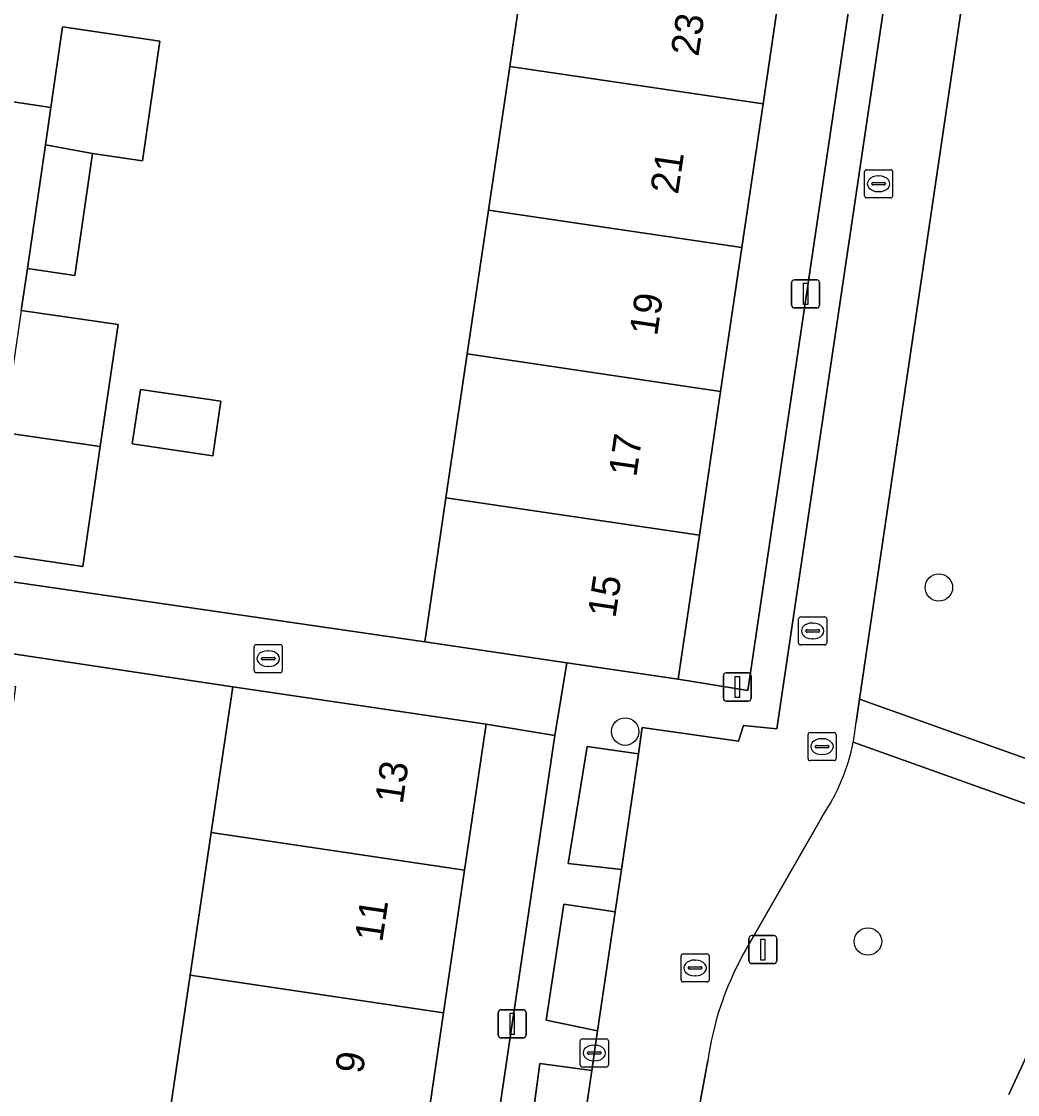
# Model space of a CAD drawing. Extents: x 161087 to 161926, y 382572 to 383873.
# Drawn here: x 161871.15 to 161906.57, y 383326.88 to 383365.04 of the extents above; entities that cross this region are included whole.
import ezdxf

# ---------------------------------------------------------------- set-up
doc = ezdxf.new("R2010")
doc.units = 0
for name, color, linetype in [('IMGEO_Boom', 7, 'Continuous'), ('IMGEO_Erf', 7, 'Continuous'), ('IMGEO_Groenvoorziening', 7, 'Continuous'), ('IMGEO_Kolk', 7, 'Continuous'), ('IMGEO_Lichtmast', 7, 'Continuous'), ('IMGEO_Pand', 7, 'Continuous'), ('IMGEO_Pand_nummerreeks', 7, 'Continuous'), ('IMGEO_Parkeervlak_open', 7, 'Continuous'), ('IMGEO_Rijbaan_lokaal_open', 7, 'Continuous'), ('IMGEO_Rioolput', 7, 'Continuous'), ('IMGEO_Voetpad_halfverhard', 7, 'Continuous'), ('IMGEO_Voetpad_open', 7, 'Continuous')]:
    doc.layers.add(name, color=color, linetype=linetype)

msp = doc.modelspace()

# ---------------------------------------------------------------- linework, layer by layer
at = {"layer": 'IMGEO_Boom'}
for centre in [(161903.77, 383344.913), (161892.617, 383339.789), (161901.248, 383332.324)]:
    msp.add_circle(centre, 0.489, dxfattribs=at)
at = {"layer": 'IMGEO_Erf'}
for points in [[(161848.962, 383388.593), (161854.054, 383387.841), (161859.146, 383387.088), (161864.238, 383386.336), (161869.33, 383385.584), (161874.422, 383384.831), (161879.514, 383384.079), (161884.606, 383383.326), (161889.279, 383382.636), (161894.788, 383381.822), (161893.507, 383373.153), (161899.032, 383372.337), (161898.203, 383366.725), (161897.521, 383362.111), (161896.765, 383356.998), (161896.01, 383351.885), (161895.254, 383346.772), (161894.498, 383341.654), (161896.975, 383341.251), (161902.306, 383377.287), (161899.954, 383377.728), (161900.326, 383380.817), (161898.032, 383383.95), (161834.064, 383393.383)], [(161869.758, 383345.272), (161885.488, 383342.985), (161886.219, 383347.932), (161886.244, 383348.104), (161887, 383353.217), (161887.755, 383358.33), (161888.51, 383363.443), (161889.192, 383368.057), (161887.169, 383368.356), (161887.961, 383373.718), (161883.288, 383374.408), (161878.196, 383375.161), (161873.104, 383375.913), (161868.012, 383376.666)], [(161870.22, 383362.271), (161872.198, 383361.98), (161872.616, 383364.845), (161876.07, 383364.341), (161875.45, 383360.087), (161873.677, 383360.346), (161873.045, 383356.011), (161871.362, 383356.256), (161871.144, 383354.762), (161874.588, 383354.26), (161873.955, 383349.921), (161873.333, 383345.661), (161869.889, 383346.163)], [(161876.381, 383325.923), (161877.148, 383331.124), (161877.896, 383336.195), (161877.932, 383336.44), (161878.661, 383341.386), (161869.419, 383342.767), (161869.258, 383341.634), (161870.941, 383341.394), (161870.368, 383337.306), (161869.733, 383332.776), (161868.05, 383333.019), (161867.839, 383331.564), (161869.522, 383331.321), (161868.899, 383327.015), (161868.276, 383322.71)]]:
    msp.add_lwpolyline(points, dxfattribs=at)
for points in [[(161875.091, 383350.02), (161875.378, 383351.957), (161878.246, 383351.533), (161877.96, 383349.595)], [(161890.115, 383339.652), (161887.673, 383340.057), (161886.907, 383334.865), (161886.159, 383329.794), (161885.395, 383324.608), (161884.682, 383319.773), (161883.969, 383314.941), (161883.126, 383309.225), (161874.313, 383310.525), (161873.505, 383305.04), (161868.073, 383305.841), (161862.423, 383306.674), (161857.729, 383307.367), (161853.132, 383308.045), (161848.423, 383308.739), (161842.756, 383309.575), (161842.381, 383307.171), (161878.395, 383301.855), (161878.76, 383304.271), (161882.204, 383303.813), (161885.124, 383305.93)]]:
    msp.add_lwpolyline(points, close=True, dxfattribs=at)
at = {"layer": 'IMGEO_Groenvoorziening'}
msp.add_lwpolyline([(161914.669, 383352.969), (161911.821, 383368.115), (161911.098, 383368.288), (161910.348, 383368.152), (161908.948, 383367.077), (161908.472, 383366.871), (161908.064, 383366.8), (161907.247, 383366.916), (161904.837, 383367.314), (161900.946, 383340.938), (161911.046, 383337.336), (161912.134, 383340.189), (161911.228, 383340.893), (161910.835, 383341.313), (161910.191, 383342.262), (161909.831, 383343.094), (161909.272, 383345.454), (161908.956, 383347.946), (161909.052, 383348.879), (161909.52, 383349.693), (161910.278, 383350.246), (161911.096, 383350.441), (161914.477, 383349.723), (161914.693, 383351.192)], close=True, dxfattribs=at)
for points in [[(161906.255, 383326.883), (161910.444, 383335.94), (161900.725, 383339.417)], [(161899.631, 383336.786), (161896.828, 383331.892)], [(161895.553, 383328.091), (161894.941, 383324.75), (161893.104, 383314.929), (161892.364, 383311.129), (161891.829, 383308.348), (161891.012, 383305.632)]]:
    msp.add_lwpolyline(points, dxfattribs=at)
for centre, radius, start, end in [((161893.784, 383340.76), 7.07, 325.7961, 349.0477), ((161906.564, 383326.512), 11.124, 151.0752, 171.838)]:
    msp.add_arc(centre, radius, start, end, dxfattribs=at)
at = {"layer": 'IMGEO_Kolk'}
for p, q in [((161901.126, 383358.842), (161901.126, 383359.694)), ((161901.201, 383359.768), (161902.053, 383359.768)), ((161902.127, 383359.694), (161902.127, 383358.842)), ((161901.385, 383359.262), (161901.385, 383359.274)), ((161901.823, 383359.225), (161901.425, 383359.225)), ((161901.428, 383359.311), (161901.826, 383359.311)), ((161901.614, 383359.548), (161901.639, 383359.548)), ((161901.869, 383359.274), (161901.869, 383359.262)), ((161901.637, 383358.988), (161901.612, 383358.988)), ((161902.053, 383358.768), (161901.201, 383358.768)), ((161898.783, 383342.942), (161898.783, 383343.794)), ((161898.858, 383343.868), (161899.71, 383343.868)), ((161899.271, 383343.648), (161899.296, 383343.648)), ((161899.784, 383343.794), (161899.784, 383342.942)), ((161899.042, 383343.362), (161899.042, 383343.374)), ((161899.48, 383343.325), (161899.082, 383343.325)), ((161899.085, 383343.411), (161899.483, 383343.411)), ((161899.526, 383343.374), (161899.526, 383343.362)), ((161879.425, 383341.958), (161879.425, 383342.81)), ((161879.5, 383342.884), (161880.352, 383342.884)), ((161880.426, 383342.81), (161880.426, 383341.958)), ((161899.71, 383342.868), (161898.858, 383342.868)), ((161899.294, 383343.088), (161899.269, 383343.088)), ((161879.727, 383342.427), (161880.125, 383342.427)), ((161879.913, 383342.664), (161879.938, 383342.664)), ((161879.684, 383342.378), (161879.684, 383342.39)), ((161880.122, 383342.341), (161879.724, 383342.341)), ((161879.936, 383342.104), (161879.911, 383342.104)), ((161880.168, 383342.39), (161880.168, 383342.378)), ((161880.352, 383341.884), (161879.5, 383341.884)), ((161891.019, 383327.935), (161891.019, 383328.787)), ((161891.094, 383328.861), (161891.946, 383328.861)), ((161892.02, 383328.787), (161892.02, 383327.935)), ((161891.278, 383328.355), (161891.278, 383328.367)), ((161891.716, 383328.318), (161891.318, 383328.318)), ((161891.321, 383328.404), (161891.719, 383328.404)), ((161891.507, 383328.641), (161891.532, 383328.641)), ((161891.762, 383328.367), (161891.762, 383328.355)), ((161891.53, 383328.081), (161891.505, 383328.081)), ((161891.946, 383327.861), (161891.094, 383327.861))]:
    msp.add_line(p, q, dxfattribs=at)
for points in [[(161901.126, 383358.842), (161901.126, 383359.694)], [(161901.201, 383359.768), (161902.053, 383359.768)], [(161902.127, 383359.694), (161902.127, 383358.842)], [(161902.053, 383358.768), (161901.201, 383358.768)], [(161898.783, 383342.942), (161898.783, 383343.794)], [(161898.858, 383343.868), (161899.71, 383343.868)], [(161899.784, 383343.794), (161899.784, 383342.942)], [(161879.425, 383341.958), (161879.425, 383342.81)], [(161879.5, 383342.884), (161880.352, 383342.884)], [(161880.426, 383342.81), (161880.426, 383341.958)], [(161899.71, 383342.868), (161898.858, 383342.868)], [(161880.352, 383341.884), (161879.5, 383341.884)], [(161891.019, 383327.935), (161891.019, 383328.787)], [(161891.094, 383328.861), (161891.946, 383328.861)], [(161892.02, 383328.787), (161892.02, 383327.935)], [(161891.946, 383327.861), (161891.094, 383327.861)]]:
    msp.add_lwpolyline(points, dxfattribs=at)
for centre, radius, start, end in [((161901.203, 383359.692), 0.0765, 91.552, 178.448), ((161901.203, 383359.692), 0.0765, 91.552, 178.448), ((161902.051, 383359.692), 0.0765, 1.552, 88.448), ((161902.051, 383359.692), 0.0765, 1.552, 88.448), ((161901.425, 383359.271), 0.0403, 85.8775, 175.7526), ((161901.422, 383359.261), 0.0366, 178.938, 274.7102), ((161901.826, 383359.268), 0.043, 264.8664, 352.4533), ((161901.83, 383359.273), 0.0386, 1.7309, 96.639), ((161901.203, 383358.844), 0.0765, 181.552, 268.448), ((161901.203, 383358.844), 0.0765, 181.552, 268.448), ((161902.051, 383358.844), 0.0765, 271.552, 358.448), ((161902.051, 383358.844), 0.0765, 271.552, 358.448), ((161898.86, 383343.792), 0.0765, 91.552, 178.448), ((161898.86, 383343.792), 0.0765, 91.552, 178.448), ((161899.708, 383343.792), 0.0765, 1.552, 88.448), ((161899.708, 383343.792), 0.0765, 1.552, 88.448), ((161899.082, 383343.371), 0.0403, 85.8775, 175.7526), ((161899.079, 383343.361), 0.0366, 178.938, 274.7102), ((161899.483, 383343.368), 0.043, 264.8664, 352.4533), ((161899.487, 383343.373), 0.0386, 1.7309, 96.639), ((161879.502, 383342.808), 0.0765, 91.552, 178.448), ((161879.502, 383342.808), 0.0765, 91.552, 178.448), ((161880.35, 383342.808), 0.0765, 1.552, 88.448), ((161880.35, 383342.808), 0.0765, 1.552, 88.448), ((161898.86, 383342.944), 0.0765, 181.552, 268.448), ((161898.86, 383342.944), 0.0765, 181.552, 268.448), ((161899.708, 383342.944), 0.0765, 271.552, 358.448), ((161899.708, 383342.944), 0.0765, 271.552, 358.448), ((161879.724, 383342.387), 0.0403, 85.8775, 175.7526), ((161880.129, 383342.389), 0.0386, 1.7309, 96.639), ((161879.721, 383342.377), 0.0366, 178.938, 274.7102), ((161880.125, 383342.384), 0.043, 264.8664, 352.4533), ((161879.502, 383341.96), 0.0765, 181.552, 268.448), ((161879.502, 383341.96), 0.0765, 181.552, 268.448), ((161880.35, 383341.96), 0.0765, 271.552, 358.448), ((161880.35, 383341.96), 0.0765, 271.552, 358.448), ((161891.096, 383328.785), 0.0765, 91.552, 178.448), ((161891.096, 383328.785), 0.0765, 91.552, 178.448), ((161891.944, 383328.785), 0.0765, 1.552, 88.448), ((161891.944, 383328.785), 0.0765, 1.552, 88.448), ((161891.318, 383328.364), 0.0403, 85.8775, 175.7526), ((161891.315, 383328.354), 0.0366, 178.938, 274.7102), ((161891.719, 383328.361), 0.043, 264.8664, 352.4533), ((161891.723, 383328.366), 0.0386, 1.7309, 96.639), ((161891.096, 383327.937), 0.0765, 181.552, 268.448), ((161891.096, 383327.937), 0.0765, 181.552, 268.448), ((161891.944, 383327.937), 0.0765, 271.552, 358.448), ((161891.944, 383327.937), 0.0765, 271.552, 358.448)]:
    msp.add_arc(centre, radius, start, end, dxfattribs=at)
for centre, major_axis, ratio, start_param, end_param in [((161901.613, 383359.268), (-0.387, 0.002), 0.722429, 4.712389, 7.853982), ((161901.638, 383359.268), (-0.39, 0.002), 0.717154, 1.570796, 4.712389), ((161899.27, 383343.368), (-0.387, 0.002), 0.722429, 4.712389, 7.853982), ((161899.295, 383343.368), (-0.39, 0.002), 0.717154, 1.570796, 4.712389), ((161879.912, 383342.384), (-0.387, 0.002), 0.722429, 4.712389, 7.853982), ((161879.937, 383342.384), (-0.39, 0.002), 0.717154, 1.570796, 4.712389), ((161891.506, 383328.361), (-0.387, 0.002), 0.722429, 4.712389, 7.853982), ((161891.531, 383328.361), (-0.39, 0.002), 0.717154, 1.570796, 4.712389)]:
    msp.add_ellipse(centre, major_axis=major_axis, ratio=ratio, start_param=start_param, end_param=end_param, dxfattribs=at)
at = {"layer": 'IMGEO_Lichtmast'}
for p, q in [((161898.536, 383354.954), (161898.536, 383355.754)), ((161898.536, 383355.754), (161898.536, 383354.954)), ((161898.636, 383355.854), (161899.426, 383355.854)), ((161899.426, 383355.854), (161898.636, 383355.854)), ((161899.526, 383355.754), (161899.526, 383354.954)), ((161899.526, 383354.954), (161899.526, 383355.754)), ((161899.426, 383354.854), (161898.636, 383354.854)), ((161898.636, 383354.854), (161899.426, 383354.854)), ((161896.107, 383340.976), (161896.107, 383341.776)), ((161896.107, 383341.776), (161896.107, 383340.976)), ((161896.207, 383341.876), (161896.997, 383341.876)), ((161896.997, 383341.876), (161896.207, 383341.876)), ((161897.097, 383341.776), (161897.097, 383340.976)), ((161897.097, 383340.976), (161897.097, 383341.776)), ((161896.997, 383340.876), (161896.207, 383340.876)), ((161896.207, 383340.876), (161896.997, 383340.876)), ((161897.114, 383332.537), (161897.904, 383332.537)), ((161897.904, 383332.537), (161897.114, 383332.537)), ((161897.014, 383331.637), (161897.014, 383332.437)), ((161897.014, 383332.437), (161897.014, 383331.637)), ((161898.004, 383332.437), (161898.004, 383331.637)), ((161898.004, 383331.637), (161898.004, 383332.437)), ((161897.904, 383331.537), (161897.114, 383331.537)), ((161897.114, 383331.537), (161897.904, 383331.537)), ((161888.204, 383329.897), (161888.994, 383329.897)), ((161888.994, 383329.897), (161888.204, 383329.897)), ((161888.104, 383328.997), (161888.104, 383329.797)), ((161888.104, 383329.797), (161888.104, 383328.997)), ((161889.094, 383329.797), (161889.094, 383328.997)), ((161889.094, 383328.997), (161889.094, 383329.797)), ((161888.994, 383328.897), (161888.204, 383328.897)), ((161888.204, 383328.897), (161888.994, 383328.897))]:
    msp.add_line(p, q, dxfattribs=at)
for points in [[(161898.956, 383355.729), (161899.106, 383355.729), (161899.106, 383354.979), (161898.956, 383354.979), (161898.956, 383355.729)], [(161896.527, 383341.751), (161896.677, 383341.751), (161896.677, 383341.001), (161896.527, 383341.001), (161896.527, 383341.751)], [(161897.434, 383332.412), (161897.584, 383332.412), (161897.584, 383331.662), (161897.434, 383331.662), (161897.434, 383332.412)], [(161888.524, 383329.772), (161888.674, 383329.772), (161888.674, 383329.022), (161888.524, 383329.022), (161888.524, 383329.772)]]:
    msp.add_lwpolyline(points, dxfattribs=at)
for centre, start, end in [((161898.636, 383355.754), 90, 180), ((161898.636, 383355.754), 90, 180), ((161899.426, 383355.754), 0, 90), ((161899.426, 383355.754), 360, 90), ((161898.636, 383354.954), 180, 270), ((161898.636, 383354.954), 180, 270), ((161899.426, 383354.954), 270, 0), ((161899.426, 383354.954), 270, 0), ((161896.207, 383341.776), 90, 180), ((161896.207, 383341.776), 90, 180), ((161896.997, 383341.776), 0, 90), ((161896.997, 383341.776), 360, 90), ((161896.207, 383340.976), 180, 270), ((161896.207, 383340.976), 180, 270), ((161896.997, 383340.976), 270, 0), ((161896.997, 383340.976), 270, 0), ((161897.114, 383332.437), 90, 180), ((161897.114, 383332.437), 90, 180), ((161897.904, 383332.437), 0, 90), ((161897.904, 383332.437), 360, 90), ((161897.114, 383331.637), 180, 270), ((161897.114, 383331.637), 180, 270), ((161897.904, 383331.637), 270, 0), ((161897.904, 383331.637), 270, 0), ((161888.204, 383329.797), 90, 180), ((161888.204, 383329.797), 90, 180), ((161888.994, 383329.797), 0, 90), ((161888.994, 383329.797), 360, 90), ((161888.204, 383328.997), 180, 270), ((161888.204, 383328.997), 180, 270), ((161888.994, 383328.997), 270, 0), ((161888.994, 383328.997), 270, 0)]:
    msp.add_arc(centre, 0.1, start, end, dxfattribs=at)
at = {"layer": 'IMGEO_Pand'}
for points in [[(161898.203, 383366.725), (161889.192, 383368.057), (161888.51, 383363.443), (161897.521, 383362.111)], [(161873.677, 383360.346), (161875.45, 383360.087), (161876.07, 383364.341), (161872.616, 383364.845), (161872.198, 383361.98), (161872.005, 383360.658)], [(161887.755, 383358.33), (161896.765, 383356.998), (161897.521, 383362.111), (161888.51, 383363.443)], [(161873.677, 383360.346), (161872.005, 383360.658), (161871.362, 383356.256), (161873.045, 383356.011)], [(161887, 383353.217), (161896.01, 383351.885), (161896.765, 383356.998), (161887.755, 383358.33)], [(161870.512, 383350.43), (161873.955, 383349.921), (161874.588, 383354.26), (161871.144, 383354.762)], [(161887, 383353.217), (161886.244, 383348.104), (161895.254, 383346.772), (161896.01, 383351.885)], [(161875.091, 383350.02), (161877.96, 383349.595), (161878.246, 383351.533), (161875.378, 383351.957)], [(161870.512, 383350.43), (161869.889, 383346.163), (161873.333, 383345.661), (161873.955, 383349.921)], [(161895.254, 383346.772), (161886.244, 383348.104), (161886.219, 383347.932), (161885.488, 383342.985), (161890.539, 383342.239), (161894.498, 383341.654)], [(161886.907, 383334.865), (161887.673, 383340.057), (161878.661, 383341.386), (161877.932, 383336.44), (161877.896, 383336.195)], [(161886.907, 383334.865), (161877.896, 383336.195), (161877.148, 383331.124), (161886.159, 383329.794)], [(161877.148, 383331.124), (161876.381, 383325.923), (161885.395, 383324.608), (161886.159, 383329.794)]]:
    msp.add_lwpolyline(points, close=True, dxfattribs=at)
at = {"layer": 'IMGEO_Parkeervlak_open'}
for points in [[(161893.088, 383338.997), (161891.261, 383339.258), (161890.588, 383335.096), (161892.482, 383334.88)], [(161891.637, 383329.145), (161892.26, 383333.376), (161890.432, 383333.649), (161889.811, 383329.525)], [(161891.43, 383327.738), (161889.578, 383327.99), (161889.02, 383323.827), (161890.813, 383323.544)]]:
    msp.add_lwpolyline(points, close=True, dxfattribs=at)
at = {"layer": 'IMGEO_Rijbaan_lokaal_open'}
for points in [[(161906.122, 383382.04), (161905.827, 383382.679), (161905.129, 383384.189), (161901.586, 383384.689), (161901.392, 383383.402), (161901.061, 383381.214), (161902.582, 383380.998), (161902.219, 383378.639), (161903.716, 383378.437), (161898.013, 383339.892), (161896.82, 383340.004), (161896.65, 383339.446), (161893.226, 383339.932)], [(161900.826, 383340.125), (161900.946, 383340.938), (161904.837, 383367.314), (161905.327, 383370.641), (161906.537, 383378.868)], [(161893.226, 383339.932), (161893.088, 383338.997), (161892.482, 383334.88), (161892.26, 383333.376), (161891.637, 383329.145), (161891.43, 383327.738), (161890.813, 383323.544)], [(161896.828, 383331.892), (161899.631, 383336.786)], [(161891.012, 383305.632), (161891.829, 383308.348), (161892.364, 383311.129), (161893.104, 383314.929), (161894.941, 383324.75), (161895.553, 383328.091)]]:
    msp.add_lwpolyline(points, dxfattribs=at)
for centre, radius, start, end in [((161894.15, 383340.716), 6.702, 348.8228, 354.9396), ((161893.784, 383340.76), 7.07, 325.7961, 349.0477), ((161906.564, 383326.512), 11.124, 151.0752, 171.838)]:
    msp.add_arc(centre, radius, start, end, dxfattribs=at)
at = {"layer": 'IMGEO_Rioolput'}
for p, q in [((161899.192, 383339.756), (161900.044, 383339.756)), ((161899.117, 383338.83), (161899.117, 383339.682)), ((161899.605, 383339.536), (161899.63, 383339.536)), ((161900.118, 383339.682), (161900.118, 383338.83)), ((161899.376, 383339.25), (161899.376, 383339.262)), ((161899.814, 383339.213), (161899.416, 383339.213)), ((161899.419, 383339.299), (161899.817, 383339.299)), ((161899.628, 383338.976), (161899.603, 383338.976)), ((161899.86, 383339.262), (161899.86, 383339.25)), ((161900.044, 383338.756), (161899.192, 383338.756)), ((161894.603, 383330.959), (161894.603, 383331.811)), ((161894.678, 383331.885), (161895.53, 383331.885)), ((161895.604, 383331.811), (161895.604, 383330.959)), ((161894.862, 383331.379), (161894.862, 383331.391)), ((161895.3, 383331.342), (161894.902, 383331.342)), ((161894.905, 383331.428), (161895.303, 383331.428)), ((161895.091, 383331.665), (161895.116, 383331.665)), ((161895.346, 383331.391), (161895.346, 383331.379)), ((161895.114, 383331.105), (161895.089, 383331.105)), ((161895.53, 383330.885), (161894.678, 383330.885))]:
    msp.add_line(p, q, dxfattribs=at)
for points in [[(161899.192, 383339.756), (161900.044, 383339.756)], [(161899.117, 383338.83), (161899.117, 383339.682)], [(161900.118, 383339.682), (161900.118, 383338.83)], [(161900.044, 383338.756), (161899.192, 383338.756)], [(161894.603, 383330.959), (161894.603, 383331.811)], [(161894.678, 383331.885), (161895.53, 383331.885)], [(161895.604, 383331.811), (161895.604, 383330.959)], [(161895.53, 383330.885), (161894.678, 383330.885)]]:
    msp.add_lwpolyline(points, dxfattribs=at)
for centre, radius, start, end in [((161899.194, 383339.68), 0.0765, 91.552, 178.448), ((161899.194, 383339.68), 0.0765, 91.552, 178.448), ((161900.042, 383339.68), 0.0765, 1.552, 88.448), ((161900.042, 383339.68), 0.0765, 1.552, 88.448), ((161899.416, 383339.259), 0.0403, 85.8775, 175.7526), ((161899.413, 383339.249), 0.0366, 178.938, 274.7102), ((161899.817, 383339.256), 0.043, 264.8664, 352.4533), ((161899.821, 383339.261), 0.0386, 1.7309, 96.639), ((161899.194, 383338.832), 0.0765, 181.552, 268.448), ((161899.194, 383338.832), 0.0765, 181.552, 268.448), ((161900.042, 383338.832), 0.0765, 271.552, 358.448), ((161900.042, 383338.832), 0.0765, 271.552, 358.448), ((161894.68, 383331.809), 0.0765, 91.552, 178.448), ((161894.68, 383331.809), 0.0765, 91.552, 178.448), ((161895.528, 383331.809), 0.0765, 1.552, 88.448), ((161895.528, 383331.809), 0.0765, 1.552, 88.448), ((161894.902, 383331.388), 0.0403, 85.8775, 175.7526), ((161894.899, 383331.378), 0.0366, 178.938, 274.7102), ((161895.303, 383331.385), 0.043, 264.8664, 352.4533), ((161895.307, 383331.39), 0.0386, 1.7309, 96.639), ((161894.68, 383330.961), 0.0765, 181.552, 268.448), ((161894.68, 383330.961), 0.0765, 181.552, 268.448), ((161895.528, 383330.961), 0.0765, 271.552, 358.448), ((161895.528, 383330.961), 0.0765, 271.552, 358.448)]:
    msp.add_arc(centre, radius, start, end, dxfattribs=at)
for centre, major_axis, ratio, start_param, end_param in [((161899.604, 383339.256), (-0.387, 0.002), 0.722429, 4.712389, 7.853982), ((161899.629, 383339.256), (-0.39, 0.002), 0.717154, 1.570796, 4.712389), ((161895.09, 383331.385), (-0.387, 0.002), 0.722429, 4.712389, 7.853982), ((161895.115, 383331.385), (-0.39, 0.002), 0.717154, 1.570796, 4.712389)]:
    msp.add_ellipse(centre, major_axis=major_axis, ratio=ratio, start_param=start_param, end_param=end_param, dxfattribs=at)
at = {"layer": 'IMGEO_Voetpad_halfverhard'}
for points in [[(161911.071, 383374.275), (161911.139, 383373.227), (161911.288, 383370.952), (161911.821, 383368.115), (161914.669, 383352.969), (161914.693, 383351.192), (161914.477, 383349.723), (161914.107, 383347.206), (161912.134, 383340.189), (161911.046, 383337.336), (161900.946, 383340.938), (161900.826, 383340.125)], [(161900.725, 383339.417), (161910.444, 383335.94), (161906.255, 383326.883)]]:
    msp.add_lwpolyline(points, dxfattribs=at)
msp.add_arc((161894.15, 383340.716), 6.702, 348.8228, 354.9396, dxfattribs=at)
at = {"layer": 'IMGEO_Voetpad_open'}
for points in [[(161889.02, 383323.827), (161889.578, 383327.99), (161891.43, 383327.738), (161891.637, 383329.145), (161889.811, 383329.525), (161890.432, 383333.649), (161892.26, 383333.376), (161892.482, 383334.88), (161890.588, 383335.096), (161891.261, 383339.258), (161893.088, 383338.997), (161893.226, 383339.932), (161896.65, 383339.446), (161896.82, 383340.004), (161898.013, 383339.892), (161903.716, 383378.437)], [(161902.306, 383377.287), (161896.975, 383341.251), (161894.498, 383341.654), (161890.539, 383342.239), (161890.115, 383339.652), (161885.124, 383305.93)], [(161871.144, 383354.762), (161871.362, 383356.256), (161872.005, 383360.658), (161872.198, 383361.98), (161870.22, 383362.271)], [(161869.419, 383342.767), (161878.661, 383341.386), (161887.673, 383340.057), (161890.115, 383339.652), (161890.539, 383342.239), (161885.488, 383342.985), (161869.758, 383345.272)]]:
    msp.add_lwpolyline(points, dxfattribs=at)

# ---------------------------------------------------------------- texts
at = {"layer": 'IMGEO_Pand_nummerreeks'}
for s, rotation, p in [('23', 81.5937, (161895.219, 383363.769)), ('21', 81.5937, (161894.494, 383358.867)), ('19', 81.5937, (161893.75, 383353.83)), ('17', 81.5937, (161893.009, 383348.816)), ('15', 81.5937, (161892.268, 383343.802)), ('13', 81.6107, (161884.703, 383337.186)), ('11', 81.6107, (161883.979, 383332.275)), ('9', 81.6107, (161883.288, 383327.594))]:
    msp.add_text(s, height=1, rotation=rotation, dxfattribs=at).set_placement(p)

doc.saveas('drawing.dxf')
